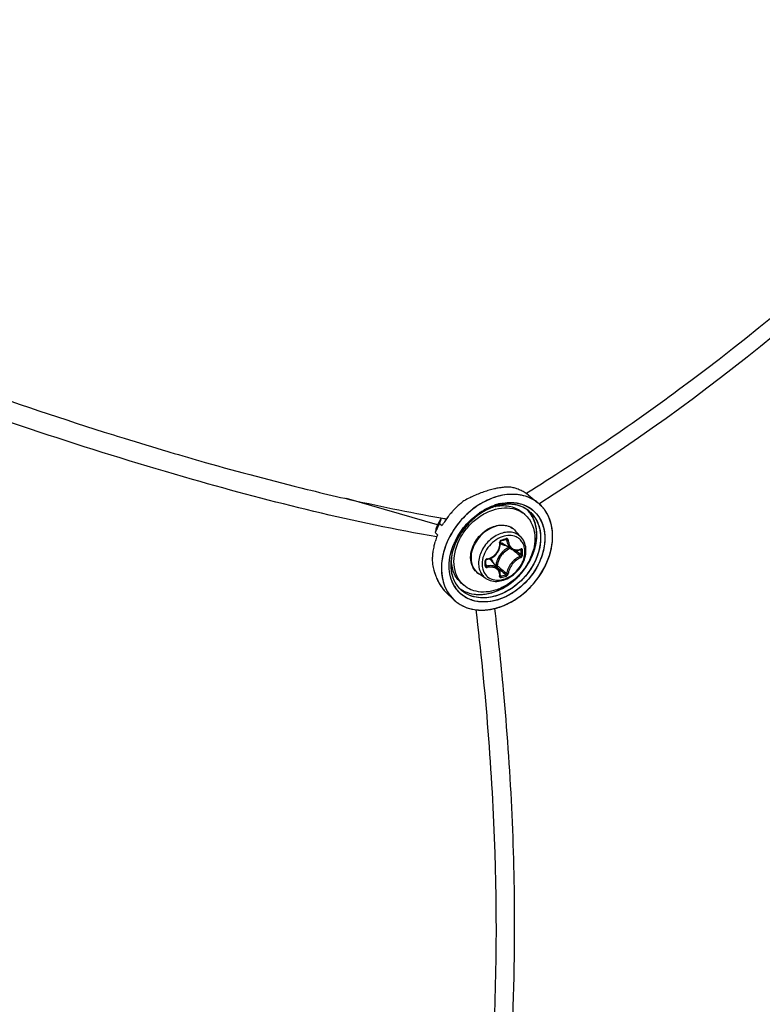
# Model space of a CAD drawing. Header units: millimetres. Extents: x 0 to 420, y 0 to 297.
# Tile 380 of 514: x 351 to 358, y 181 to 190. Entities that reach past the tile are written whole.
import ezdxf

# ---------------------------------------------------------------- set-up
doc = ezdxf.new("R2010")
doc.units = ezdxf.units.MM
doc.header["$LTSCALE"] = 23.1
doc.layers.get('0').update_dxf_attribs({"linetype": 'CONTINUOUS'})

msp = doc.modelspace()

# ---------------------------------------------------------------- linework, layer by layer
at = {"color": 7, "linetype": 'Continuous'}
for p, q in [((351.8606, 186.0376), (351.8935, 186.0273)), ((351.8935, 186.0273), (351.9623, 186.0059)), ((352.3817, 185.8788), (352.4007, 185.8733)), ((352.3817, 185.8788), (352.4008, 185.8732)), ((353.725, 185.5137), (353.761, 185.5049)), ((354.982, 185.1708), (354.1041, 185.4242)), ((355.834, 185.4749), (355.8419, 185.4798)), ((355.8341, 185.4748), (355.842, 185.4797)), ((355.8538, 185.4607), (355.9491, 185.3846)), ((355.5383, 185.3495), (355.539, 185.3496)), ((355.5383, 185.3493), (355.5389, 185.3495)), ((355.5437, 185.3655), (355.5444, 185.3657)), ((355.5503, 185.3536), (355.5481, 185.3528)), ((355.5503, 185.3536), (355.5481, 185.3529)), ((355.9674, 185.379), (355.9606, 185.3747)), ((355.9674, 185.379), (355.9606, 185.3747)), ((355.012, 185.2274), (355.0087, 185.2135)), ((355.012, 185.2274), (355.0104, 185.2205)), ((355.0129, 185.2294), (355.012, 185.2274)), ((355.0678, 185.2298), (355.067, 185.2288)), ((355.0681, 185.2296), (355.0674, 185.2286)), ((355.3898, 185.2906), (355.4001, 185.2974)), ((355.4059, 185.3011), (355.4069, 185.3017)), ((355.4064, 185.2999), (355.4073, 185.3005)), ((355.8244, 185.27), (355.7994, 185.2917)), ((354.9687, 185.1399), (354.9691, 185.1409)), ((354.9687, 185.1399), (354.9691, 185.1408)), ((354.9687, 185.1399), (354.9691, 185.1408)), ((354.9687, 185.1399), (354.9691, 185.1408)), ((355.0019, 185.1851), (355.0255, 185.1641)), ((355.026, 185.1651), (355.0255, 185.1641)), ((355.0261, 185.1651), (355.0255, 185.1641)), ((355.2613, 185.1785), (355.2647, 185.1822)), ((355.2622, 185.1795), (355.2647, 185.1822)), ((354.9586, 185.0976), (354.9822, 185.0766)), ((355.1787, 185.0441), (355.1786, 185.0439)), ((355.6058, 185.057), (355.6054, 185.0569)), ((355.6058, 185.057), (355.6054, 185.0569)), ((355.6384, 185.0315), (355.6495, 185.0255)), ((355.7893, 185.0501), (355.7339, 185.1126)), ((355.1447, 184.9996), (355.1452, 185.0006)), ((355.16, 185.0068), (355.1599, 185.0065)), ((355.5942, 185.0188), (355.609, 185.0229)), ((355.6953, 184.9363), (355.6025, 184.9939)), ((355.783, 184.9339), (355.7821, 184.9332)), ((355.7821, 184.9332), (355.7834, 184.9337)), ((355.7834, 184.9337), (355.7839, 184.9337)), ((355.1157, 184.8609), (355.1157, 184.8613)), ((355.1159, 184.861), (355.1159, 184.8613)), ((355.7357, 184.9239), (355.738, 184.9219)), ((355.7792, 184.9321), (355.7862, 184.9283)), ((355.446, 184.8092), (355.4459, 184.8279)), ((355.4459, 184.7806), (355.446, 184.8041)), ((355.4459, 184.7875), (355.4552, 184.7751)), ((355.446, 184.8041), (355.446, 184.8092)), ((355.5675, 184.7475), (355.4975, 184.8308)), ((355.5445, 184.7802), (355.5409, 184.7792)), ((355.5541, 184.7634), (355.5698, 184.7501)), ((355.5698, 184.7501), (355.5875, 184.7351)), ((355.4479, 184.6559), (355.3781, 184.7017)), ((355.5853, 184.6793), (355.5862, 184.6784)), ((355.5861, 184.6863), (355.592, 184.6781)), ((355.5861, 184.6863), (355.5888, 184.6826)), ((355.5862, 184.6784), (355.5872, 184.6779)), ((355.2352, 184.5897), (355.2102, 184.6113)), ((355.0647, 184.5202), (355.1396, 184.4499)), ((355.1433, 184.4466), (355.144, 184.446)), ((355.1433, 184.4465), (355.1439, 184.4459)), ((355.3524, 184.3539), (355.3525, 184.3538))]:
    msp.add_line(p, q, dxfattribs=at)
for points in [[(355.609, 185.0229), (355.6179, 185.0254), (355.6267, 185.028), (355.6415, 185.0324)], [(355.6415, 185.0324), (355.6421, 185.0326), (355.6432, 185.0327), (355.6441, 185.0327), (355.6449, 185.0324), (355.6452, 185.0323)], [(355.4567, 184.8393), (355.4663, 184.8412), (355.479, 184.8447), (355.4914, 184.8493), (355.5034, 184.855), (355.5149, 184.8618), (355.5258, 184.8695), (355.536, 184.8782), (355.5455, 184.8876), (355.5541, 184.8979), (355.5619, 184.9088), (355.5686, 184.9202), (355.5744, 184.9322), (355.5791, 184.9445), (355.5826, 184.9571), (355.585, 184.9699), (355.5862, 184.9828), (355.5862, 184.9957)], [(355.5862, 184.9957), (355.5854, 185.0062), (355.5854, 185.0076), (355.5857, 185.0092), (355.5861, 185.0107), (355.5868, 185.0122), (355.5876, 185.0137), (355.5886, 185.015), (355.5898, 185.0162), (355.591, 185.0172), (355.5923, 185.018), (355.5936, 185.0186), (355.5942, 185.0188)], [(355.6952, 184.9364), (355.699, 184.9342), (355.7074, 184.9301), (355.7162, 184.9271), (355.7254, 184.925), (355.735, 184.9239)], [(355.735, 184.9239), (355.7447, 184.9239), (355.7546, 184.925), (355.7646, 184.9271), (355.7746, 184.9302), (355.7821, 184.9332)], [(355.4459, 184.8279), (355.4459, 184.8287), (355.4462, 184.83), (355.4466, 184.8314), (355.4473, 184.8328), (355.4483, 184.8341), (355.4493, 184.8354), (355.4506, 184.8365), (355.4519, 184.8374), (355.4533, 184.8382), (355.4548, 184.8388), (355.4563, 184.8392), (355.4567, 184.8393)], [(355.4465, 184.7782), (355.4462, 184.7787), (355.446, 184.7794), (355.4459, 184.7802), (355.4459, 184.7806)], [(355.5808, 184.725), (355.577, 184.7334), (355.5723, 184.7412), (355.5675, 184.7474)], [(355.5854, 184.6801), (355.5862, 184.6873), (355.5863, 184.6972), (355.5855, 184.7068), (355.5836, 184.7161), (355.5808, 184.725)], [(355.5854, 184.6792), (355.5854, 184.6792), (355.5854, 184.6791), (355.5854, 184.6792), (355.5854, 184.6796), (355.5854, 184.6801)]]:
    msp.add_lwpolyline(points, dxfattribs=at)
for centre, radius, start, end in [((362.4934, 219.9969), 35.585, 252.78602, 253.49148), ((355.762, 184.529), 1.0168, 106.14447, 109.23708), ((355.7617, 184.5301), 1.0157, 106.13986, 109.24115), ((355.7238, 184.6613), 0.8792, 102.73361, 106.14942), ((355.7235, 184.6623), 0.878, 102.72927, 106.14332), ((355.7045, 184.7441), 0.7941, 101.78574, 102.69442), ((355.7048, 184.7424), 0.7958, 101.78383, 102.69058), ((355.687, 184.8318), 0.7047, 97.87782, 101.84842), ((355.6691, 184.9621), 0.5732, 93.29104, 97.88678), ((355.6643, 185.0348), 0.5003, 91.97994, 93.21717), ((355.6641, 185.0371), 0.4979, 91.97148, 93.2143), ((355.6646, 185.0274), 0.5077, 92.60111, 93.21261), ((355.664, 185.042), 0.4931, 91.97543, 92.60119), ((355.6174, 185.1402), 0.4005, 73.65406, 79.71494), ((355.6215, 185.155), 0.3851, 71.23843, 73.62864), ((355.625, 185.1652), 0.3743, 67.34363, 71.24492), ((355.6289, 185.1745), 0.3643, 64.2958, 67.33588), ((355.6317, 185.1803), 0.3578, 60.83662, 64.29563), ((355.9029, 184.1832), 1.3906, 116.08177, 118.64554), ((355.902, 184.1849), 1.3887, 116.07614, 118.64344), ((355.8858, 184.2175), 1.3522, 115.44296, 116.07045), ((355.8832, 184.223), 1.3462, 115.44371, 116.0741), ((355.888, 184.213), 1.3573, 115.7551, 116.06986), ((355.8836, 184.2221), 1.3471, 115.4424, 115.75511), ((355.8576, 184.278), 1.2855, 112.76225, 115.46319), ((355.8571, 184.2789), 1.2845, 112.75668, 115.45954), ((355.8144, 184.3809), 1.1739, 109.95143, 112.76107), ((355.8144, 184.3809), 1.1739, 109.95381, 112.76374), ((355.7901, 184.4466), 1.1039, 109.2057, 109.93254), ((355.7892, 184.449), 1.1013, 109.20228, 109.93081), ((355.6344, 185.1853), 0.3521, 57.33752, 60.83495), ((355.6368, 185.1889), 0.3478, 54.20076, 57.3352), ((355.6371, 185.1895), 0.3472, 51.37396, 57.336), ((355.6377, 185.1903), 0.3461, 51.36713, 54.19768), ((355.7323, 184.7545), 0.817, 136.35992, 138.63858), ((355.7295, 184.7571), 0.8132, 134.84869, 136.35979), ((355.7271, 184.7596), 0.8098, 132.32515, 134.86225), ((355.7238, 184.7632), 0.8048, 131.05872, 132.32465), ((355.7142, 184.7744), 0.7901, 127.21991, 131.0754), ((355.6907, 184.8604), 0.5128, 107.2106, 110.38525), ((355.6929, 184.8555), 0.5181, 109.0704, 110.43081), ((355.6882, 184.8678), 0.505, 106.88177, 109.02171), ((355.6878, 184.8705), 0.5023, 107.31533, 109.07264), ((355.7039, 184.8535), 0.5364, 107.2419, 108.75764), ((355.6832, 184.8852), 0.4869, 106.11324, 107.31257), ((355.6859, 184.8755), 0.4969, 106.09972, 107.20007), ((355.6192, 184.9496), 0.4079, 100.97122, 101.34678), ((355.6851, 184.8778), 0.4945, 106.06172, 106.87721), ((355.6184, 184.9538), 0.4037, 99.98944, 100.97229), ((355.6985, 184.8712), 0.518, 106.11336, 107.38578), ((355.6975, 184.8739), 0.5151, 103.41042, 107.28797), ((355.6817, 184.8902), 0.4817, 105.9539, 106.11066), ((355.6834, 184.8841), 0.488, 105.11803, 106.06203), ((355.681, 184.8927), 0.4791, 105.11313, 105.95451), ((355.6831, 184.8853), 0.4867, 104.83782, 105.82661), ((355.6939, 184.8873), 0.5012, 102.31871, 106.12349), ((355.6816, 184.8904), 0.4814, 104.29817, 105.11776), ((355.6802, 184.8956), 0.4761, 104.81712, 105.11256), ((355.6753, 184.9168), 0.4543, 97.79946, 104.90926), ((355.6781, 184.9036), 0.4678, 102.17354, 104.82413), ((355.6789, 184.9013), 0.4702, 102.20598, 104.30323), ((355.693, 184.892), 0.4964, 102.35584, 103.39317), ((355.6731, 184.9293), 0.4416, 97.02561, 102.2393), ((355.6736, 184.9253), 0.4456, 97.72424, 102.18987), ((355.6694, 184.9563), 0.4143, 94.73186, 97.73086), ((355.671, 184.9428), 0.4279, 96.96922, 97.69949), ((355.6689, 184.9622), 0.4084, 93.52504, 96.99907), ((355.6698, 184.9532), 0.4175, 94.7478, 96.97546), ((355.6675, 184.9823), 0.3883, 88.61528, 94.76342), ((355.6687, 184.9655), 0.4051, 93.53633, 94.74277), ((355.6676, 184.9868), 0.3838, 88.61941, 93.56762), ((355.6674, 184.9879), 0.3827, 87.98349, 93.5437), ((355.6678, 185.0032), 0.3673, 87.95913, 88.58408), ((355.6679, 185.009), 0.3616, 84.94771, 88.58318), ((355.6682, 185.0122), 0.3584, 84.9412, 87.96883), ((355.6681, 185.0127), 0.3579, 84.14986, 87.9618), ((355.6689, 185.0214), 0.3491, 84.13136, 84.93123), ((355.6703, 185.0339), 0.3366, 78.44528, 84.97884), ((355.6706, 185.0356), 0.3348, 78.43091, 84.164), ((355.6707, 185.0366), 0.3339, 77.96562, 84.17412), ((355.673, 185.0485), 0.3217, 77.91771, 78.39418), ((355.6748, 185.0567), 0.3134, 74.42201, 78.40695), ((355.6746, 185.0558), 0.3143, 74.44279, 77.92903), ((355.6752, 185.0581), 0.3119, 73.90672, 77.93425), ((355.6765, 185.0629), 0.3069, 73.90758, 74.4307), ((355.6787, 185.0704), 0.2991, 66.87109, 74.43713), ((355.6791, 185.0716), 0.2979, 66.58429, 73.91867), ((355.6794, 185.0721), 0.2972, 66.85955, 73.93455), ((355.6822, 185.0793), 0.2895, 66.54335, 66.82561), ((355.6832, 185.0814), 0.2872, 63.20249, 66.83908), ((355.6831, 185.0813), 0.2874, 63.86204, 66.55225), ((355.6836, 185.0823), 0.2863, 63.18545, 66.54887), ((355.6846, 185.0844), 0.2839, 62.93266, 63.85828), ((355.685, 185.0852), 0.283, 62.92109, 63.17919), ((355.6891, 185.0928), 0.2744, 51.44966, 62.96675), ((355.6893, 185.093), 0.2742, 51.45353, 62.98167), ((355.6466, 185.1155), 0.2832, 42.60211, 45.71581), ((355.6462, 185.1151), 0.2837, 42.65384, 45.69266), ((355.7322, 185.113), 0.3475, 49.43387, 51.39061), ((355.732, 185.1129), 0.3478, 49.06362, 51.38133), ((355.7322, 185.1131), 0.3474, 49.4293, 51.38417), ((355.7324, 185.1133), 0.3471, 49.06201, 49.42875), ((355.7327, 185.1136), 0.3468, 48.36292, 49.43332), ((355.7316, 185.1125), 0.3483, 44.96524, 49.05918), ((355.7323, 185.1132), 0.3473, 48.3608, 49.06306), ((355.7306, 185.1114), 0.3498, 41.21829, 48.34923), ((355.7318, 185.1127), 0.348, 44.96154, 48.35842), ((355.7298, 185.1107), 0.3509, 41.90395, 44.96067), ((355.7299, 185.1108), 0.3507, 41.9065, 44.96465), ((355.7284, 185.1094), 0.3527, 41.22612, 41.90576), ((355.7272, 185.1084), 0.3543, 37.77973, 41.90292), ((355.7274, 185.1086), 0.354, 39.52411, 41.22544), ((355.7276, 185.1087), 0.3538, 39.52175, 41.22413), ((355.7241, 185.1059), 0.3583, 34.72676, 39.51368), ((355.7259, 185.1073), 0.356, 37.78559, 39.52394), ((355.7243, 185.1061), 0.3581, 35.68385, 37.78205), ((355.7239, 185.1058), 0.3586, 35.24001, 37.78436), ((355.7227, 185.1049), 0.36, 35.23776, 35.68506), ((355.7218, 185.1043), 0.3612, 34.73195, 35.23773), ((355.7224, 185.1047), 0.3604, 34.72691, 35.24162), ((355.5463, 184.9101), 0.6217, 149.09967, 155.20959), ((355.5466, 184.9081), 0.6227, 149.15134, 155.05196), ((355.556, 184.9028), 0.6335, 149.17312, 150.77515), ((357.8167, 201.0819), 16.0889, 259.97047, 260.16445), ((355.726, 184.7592), 0.8092, 144.52477, 146.19759), ((355.726, 184.7592), 0.8092, 144.52481, 146.16403), ((355.7284, 184.7575), 0.8121, 144.0632, 144.43583), ((355.7283, 184.7576), 0.812, 144.06333, 144.43584), ((355.7292, 184.7569), 0.8131, 142.38471, 144.06306), ((355.7291, 184.757), 0.813, 142.38463, 144.06321), ((355.7311, 184.7554), 0.8156, 140.22939, 142.4104), ((355.7329, 184.7539), 0.8179, 138.61797, 140.23014), ((355.8266, 184.6728), 0.8235, 138.07399, 138.89063), ((355.8261, 184.6733), 0.8228, 137.53713, 138.16579), ((355.7536, 184.7496), 0.652, 122.83731, 124.53993), ((355.7539, 184.7487), 0.6529, 122.20852, 124.48306), ((355.658, 185.0778), 0.2542, 49.1138, 56.51182), ((355.6454, 185.1143), 0.2849, 42.00251, 42.65523), ((355.6457, 185.1147), 0.2844, 41.99977, 42.60766), ((355.6458, 185.1147), 0.2844, 41.99938, 42.60345), ((355.6429, 185.1122), 0.2882, 34.71844, 41.98672), ((355.6801, 185.0829), 0.2877, 34.74605, 51.27615), ((355.7155, 185.1), 0.3688, 29.51432, 34.7143), ((355.7208, 185.1036), 0.3623, 34.16445, 34.73339), ((355.7215, 185.104), 0.3616, 34.16025, 34.72678), ((355.715, 185.0998), 0.3692, 29.51431, 34.14524), ((355.7201, 185.1031), 0.3632, 33.67121, 34.16448), ((366.1712, 182.426), 11.5265, 166.38196, 166.59805), ((355.6427, 184.8129), 0.741, 154.90576, 157.4038), ((355.5192, 184.9209), 0.5924, 156.12264, 158.20873), ((355.5169, 184.9219), 0.5899, 156.86327, 158.21106), ((355.5216, 184.9214), 0.5945, 157.76332, 158.33907), ((355.5277, 184.9189), 0.6011, 155.71507, 157.76076), ((355.6627, 184.8035), 0.7631, 151.48132, 154.90182), ((355.5263, 184.9178), 0.6002, 155.07578, 156.86231), ((355.5286, 184.9168), 0.6027, 155.07809, 156.1259), ((355.5329, 184.9166), 0.6068, 155.23242, 155.71755), ((355.5387, 184.912), 0.6138, 152.33995, 155.07239), ((355.6737, 184.7976), 0.7756, 151.23878, 151.48994), ((355.6734, 184.7978), 0.7752, 151.35823, 151.48997), ((355.6772, 184.7957), 0.7795, 150.03054, 151.35717), ((355.6775, 184.7955), 0.7799, 150.03073, 151.23795), ((355.5494, 184.9065), 0.6259, 150.77478, 152.34374), ((367.6088, 182.1796), 12.9603, 166.462, 166.59096), ((355.7096, 184.7697), 0.7897, 147.89268, 149.9534), ((355.7094, 184.7698), 0.7895, 147.89266, 149.95336), ((355.7201, 184.7632), 0.802, 146.16334, 147.89429), ((355.72, 184.7632), 0.8019, 146.16314, 147.89435), ((355.7783, 184.7137), 0.6952, 138.04167, 152.84659), ((355.7912, 184.7033), 0.7118, 137.71544, 137.90983), ((355.6187, 185.0105), 0.1539, 50.53518, 52.38989), ((355.6188, 185.0107), 0.1537, 47.20358, 50.53486), ((355.6183, 185.0102), 0.1545, 41.53019, 47.1948), ((355.6198, 184.8094), 0.6914, 161.51909, 163.13722), ((355.6421, 184.8018), 0.7149, 157.38804, 161.50705), ((355.7418, 184.7333), 0.6537, 153.26301, 156.15987), ((355.7498, 184.7296), 0.6626, 153.25566, 153.69019), ((355.7403, 184.7342), 0.652, 153.18809, 153.67746), ((355.7515, 184.7287), 0.6645, 152.96083, 153.25573), ((355.7436, 184.7325), 0.6558, 152.91998, 153.18831), ((355.7388, 184.7403), 0.6372, 151.52143, 153.68459), ((355.7377, 184.7411), 0.6358, 151.56353, 153.7075), ((355.7323, 184.7436), 0.6299, 151.50629, 153.67176), ((355.0642, 186.9583), 2.0045, 285.39308, 286.80749), ((355.685, 184.8269), 0.2433, 109.07507, 109.22931), ((355.5577, 184.8254), 0.6271, 167.85272, 170.23305), ((355.5771, 184.8212), 0.647, 165.78204, 167.8545), ((355.5996, 184.8154), 0.6702, 163.13123, 165.77749), ((355.7388, 184.7348), 0.6504, 155.05177, 155.97876), ((355.7344, 184.737), 0.6455, 154.36212, 155.89616), ((355.7438, 184.7325), 0.6559, 154.2378, 155.05197), ((355.7374, 184.7356), 0.6488, 153.67762, 154.36295), ((355.7474, 184.7308), 0.6599, 153.69011, 154.23809), ((355.7219, 184.7488), 0.6182, 153.67667, 155.36641), ((355.7258, 184.7467), 0.6227, 153.68606, 155.34026), ((355.7291, 184.7454), 0.6262, 153.70832, 155.32848), ((355.6498, 185.0702), 0.0898, 224.14979, 225.13489), ((355.65, 185.0705), 0.0901, 225.16768, 238.19258), ((355.7509, 184.7685), 0.202, 114.0645, 126.40526), ((355.7405, 185.0366), 0.1071, 290.31697, 292.26307), ((355.7393, 185.0396), 0.1103, 292.2624, 294.07545), ((355.4737, 184.8345), 0.5425, 177.87164, 179.77367), ((355.4929, 184.8338), 0.5618, 174.88937, 177.86578), ((355.5143, 184.8319), 0.5833, 172.67122, 174.89249), ((355.5359, 184.8291), 0.605, 170.23256, 172.66996), ((355.5962, 184.7845), 0.4872, 171.2949, 173.56673), ((355.5945, 184.7846), 0.4855, 172.51311, 173.5694), ((355.5869, 184.7855), 0.4778, 172.64471, 173.57106), ((355.5977, 184.7841), 0.4887, 170.96771, 172.64111), ((355.6046, 184.7833), 0.4956, 170.95661, 172.51146), ((355.5127, 184.8389), 0.3977, 177.19435, 179.9887), ((355.5233, 184.8385), 0.4082, 176.8539, 177.20506), ((355.462, 184.8235), 0.0216, 99.06376, 106.76369), ((355.4285, 184.7729), 0.0902, 40.02572, 53.88647), ((355.7647, 184.7506), 0.2113, 135.09832, 148.10442), ((347.5983, 175.3622), 12.5417, 49.56104, 49.72441), ((348.3334, 176.2236), 11.4092, 49.26308, 49.56466), ((347.7549, 175.4256), 12.4061, 49.65654, 49.94798), ((354.321, 184.9046), 1.4654, 0.00233, 0.92882), ((354.3696, 184.9046), 1.4168, 359.05537, 0.00295), ((354.3227, 184.9037), 1.4783, 0.0024, 0.92888), ((354.3718, 184.9037), 1.4292, 359.05547, 0.00301), ((355.4445, 184.8344), 0.5134, 179.74319, 184.87954), ((355.6777, 184.9384), 0.7592, 191.21781, 195.56133), ((355.6765, 184.9382), 0.758, 191.22125, 195.57067), ((353.2986, 184.7993), 2.1407, 0.00233, 0.64253), ((353.3786, 184.7993), 2.0607, 359.34524, 0.00194), ((355.4432, 184.7806), 0.00271, 351.60329, 359.32144), ((355.4132, 184.7725), 0.1114, 16.50857, 23.3442), ((363.2103, 193.8644), 11.8794, 229.89404, 230.16205), ((355.321, 185.1197), 0.7785, 330.51232, 333.67169), ((355.3203, 185.1201), 0.7793, 330.51223, 333.32698), ((355.3296, 185.1153), 0.7688, 333.03735, 333.33657), ((355.3312, 185.1145), 0.767, 333.33655, 333.68263), ((355.3327, 185.1138), 0.7653, 333.33401, 333.67764), ((355.3406, 185.1099), 0.7565, 333.67652, 336.5845), ((355.3334, 185.1134), 0.7645, 333.67993, 333.98757), ((355.3349, 185.1127), 0.7629, 333.67772, 333.98992), ((355.3422, 185.1092), 0.7548, 333.98554, 336.58777), ((355.3357, 185.1123), 0.762, 333.98758, 334.25893), ((355.6251, 184.9245), 0.7048, 195.61404, 196.17546), ((355.616, 184.9218), 0.6954, 195.60533, 196.73877), ((355.6129, 184.9209), 0.6921, 196.17542, 196.74232), ((355.5538, 184.9024), 0.6302, 196.68026, 201.56551), ((355.5894, 184.9138), 0.6676, 196.73603, 198.3293), ((355.5373, 184.8962), 0.6126, 198.30407, 201.59401), ((355.484, 184.8753), 0.5553, 201.61066, 204.26789), ((355.4646, 184.867), 0.5342, 201.55293, 206.95997), ((362.7004, 193.1567), 11.0235, 229.81565, 230.16603), ((355.2172, 186.0652), 1.4368, 285.12112, 287.07727), ((355.2179, 186.0633), 1.4495, 285.13021, 287.08635), ((362.2619, 192.7272), 10.3986, 230.16047, 230.51372), ((355.4457, 184.858), 0.5133, 204.26617, 207.01786), ((355.4223, 184.8462), 0.4871, 207.03555, 207.75079), ((355.4166, 184.8433), 0.4806, 207.03499, 208.48069), ((355.4129, 184.8413), 0.4765, 207.75075, 208.47792), ((355.393, 184.8304), 0.4538, 208.46379, 210.92837), ((355.3575, 184.8089), 0.4123, 210.90798, 214.67787), ((355.3244, 184.7861), 0.3721, 214.68892, 218.32619), ((355.3008, 184.7675), 0.3421, 218.33076, 221.73229), ((355.413, 184.7408), 0.3128, 210.79009, 214.71405), ((355.4109, 184.7397), 0.3104, 211.08808, 222.74439), ((355.4068, 184.7366), 0.3052, 214.72363, 222.49614), ((355.4007, 184.7557), 0.286, 212.43965, 214.72904), ((355.3961, 184.7525), 0.2804, 212.39315, 214.45567), ((355.3998, 184.7551), 0.285, 214.19294, 214.45497), ((355.3994, 184.7548), 0.2845, 214.45497, 214.71783), ((355.3932, 184.7505), 0.2769, 214.45948, 214.72693), ((355.3987, 184.7543), 0.2836, 214.73191, 215.05701), ((355.3968, 184.753), 0.2813, 214.72695, 215.01924), ((355.3914, 184.7491), 0.2746, 214.9928, 226.78066), ((355.3914, 184.7489), 0.2745, 215.00809, 226.75845), ((355.3616, 184.7861), 0.2812, 231.40537, 232.72204), ((355.3614, 184.7859), 0.281, 231.40641, 232.71341), ((355.3627, 184.7876), 0.2831, 232.71269, 236.28952), ((355.3625, 184.7874), 0.2828, 232.71654, 236.28836), ((355.4017, 184.7819), 0.2543, 221.70798, 229.09647), ((355.288, 184.7562), 0.3249, 221.75381, 222.68818), ((355.2818, 184.7505), 0.3165, 221.73012, 224.72938), ((355.2799, 184.7487), 0.3139, 222.68188, 224.73879), ((355.2697, 184.7386), 0.2996, 224.73899, 226.81653), ((355.2685, 184.7375), 0.2979, 224.74023, 226.8287), ((355.3923, 184.7152), 0.3666, 210.74294, 214.71596), ((355.3826, 184.7084), 0.3548, 214.70639, 226.77538), ((355.3641, 184.7898), 0.2857, 236.28886, 238.55735), ((355.3641, 184.7898), 0.2856, 236.28857, 238.56261), ((355.3639, 184.7895), 0.2854, 236.28744, 238.55443), ((355.3777, 184.7037), 0.348, 226.8293, 227.79329), ((355.3774, 184.7034), 0.3475, 226.82444, 227.64699), ((355.3773, 184.7032), 0.3473, 226.82953, 227.64514), ((355.3918, 184.9366), 0.5872, 282.31726, 286.1187), ((355.3923, 184.9346), 0.5851, 282.31161, 285.71908), ((355.3891, 184.9463), 0.5972, 285.35535, 285.70945), ((355.3881, 184.9499), 0.601, 285.70949, 286.104), ((355.3885, 184.9487), 0.5997, 285.7065, 286.11081), ((355.3828, 184.9678), 0.6196, 286.11887, 289.45337), ((355.3872, 184.9532), 0.6044, 286.1021, 286.47325), ((355.3875, 184.9521), 0.6032, 286.11084, 286.476), ((355.3823, 184.969), 0.6209, 286.48834, 289.45258), ((355.3864, 184.9559), 0.6072, 286.47321, 286.78892)]:
    msp.add_arc(centre, radius, start, end, dxfattribs=at)
for points, knots in [([(355.842, 185.4797), (356.342, 185.792), (358.2638, 187.0993), (359.9884, 188.7028), (361.0959, 190.0375)], [0, 0, 0, 0, 0.253674, 1, 1, 1, 1]), ([(361.1627, 189.8888), (360.8023, 189.4557), (359.2568, 187.7525), (357.4372, 186.3012), (355.9674, 185.379)], [0, 0, 0, 0, 0.245138, 1, 1, 1, 1]), ([(349.9239, 186.6966), (350.0895, 186.6361), (350.7312, 186.4053), (351.378, 186.1886), (351.8606, 186.0376)], [0, 0, 0, 0, 0.258467, 1, 1, 1, 1]), ([(354.9746, 185.0557), (354.1806, 185.1937), (352.4533, 185.6208), (350.7678, 186.1818), (349.8572, 186.5143)], [0, 0, 0, 0, 0.45396, 1, 1, 1, 1]), ([(352.4008, 185.8732), (352.5146, 185.8395), (352.954, 185.7122), (353.3961, 185.5943), (353.725, 185.5137)], [0, 0, 0, 0, 0.259555, 1, 1, 1, 1]), ([(353.761, 185.5049), (353.8701, 185.4783), (354.2859, 185.3801), (354.7046, 185.2937), (355.0147, 185.2389)], [0, 0, 0, 0, 0.262813, 1, 1, 1, 1]), ([(355.8468, 185.4415), (355.7979, 185.4593), (355.6869, 185.4749), (355.517, 185.4404), (355.3523, 185.3552), (355.2566, 185.2706), (355.2134, 185.2225)], [0, 0, 0, 0, 0.221196, 0.463312, 0.725506, 1, 1, 1, 1]), ([(355.847, 185.4415), (355.798, 185.4592), (355.687, 185.4749), (355.5172, 185.4405), (355.3527, 185.3555), (355.257, 185.271), (355.2139, 185.223)], [0, 0, 0, 0, 0.221447, 0.463667, 0.725746, 1, 1, 1, 1]), ([(355.5547, 185.4438), (355.5238, 185.4349), (355.3983, 185.3876), (355.2878, 185.3038), (355.2191, 185.2288)], [0, 0, 0, 0, 0.239966, 1, 1, 1, 1]), ([(355.8476, 185.4413), (355.803, 185.4575), (355.7032, 185.4737), (355.6041, 185.4581), (355.5547, 185.4438)], [0, 0, 0, 0, 0.479541, 1, 1, 1, 1]), ([(355.1401, 184.8174), (355.1401, 184.8979), (355.1786, 185.0229), (355.2761, 185.1595), (355.3719, 185.2466), (355.4809, 185.3079), (355.5947, 185.3385), (355.7045, 185.335), (355.7704, 185.3083), (355.7982, 185.2899)], [0, 0, 0, 0, 0.254142, 0.391, 0.527564, 0.659013, 0.781772, 0.894694, 1, 1, 1, 1]), ([(355.5236, 185.3452), (355.4884, 185.3331), (355.348, 185.2669), (355.2346, 185.1472), (355.1787, 185.0441)], [0, 0, 0, 0, 0.241236, 1, 1, 1, 1]), ([(355.5121, 185.3411), (355.4779, 185.3284), (355.3424, 185.2614), (355.2331, 185.1444), (355.1787, 185.0441)], [0, 0, 0, 0, 0.242026, 1, 1, 1, 1]), ([(355.4, 185.2974), (355.4115, 185.3048), (355.457, 185.3321), (355.506, 185.3537), (355.5437, 185.3655)], [0, 0, 0, 0, 0.256625, 1, 1, 1, 1]), ([(355.5449, 185.3658), (355.6024, 185.3837), (355.7193, 185.3997), (355.833, 185.3609), (355.8775, 185.33)], [0, 0, 0, 0, 0.526189, 1, 1, 1, 1]), ([(355.5484, 185.3514), (355.5937, 185.3593), (355.6638, 185.3594), (355.7477, 185.3293), (355.7835, 185.3054), (355.7994, 185.2917)], [0, 0, 0, 0, 0.519583, 0.762839, 1, 1, 1, 1]), ([(355.6928, 185.3875), (355.7421, 185.3862), (355.8397, 185.3654), (355.9564, 185.2701), (356.0173, 185.1281), (356.0183, 184.9631), (355.9634, 184.7942), (355.8296, 184.5922), (355.6699, 184.4809), (355.5549, 184.4476)], [0, 0, 0, 0, 0.11213, 0.218838, 0.329891, 0.452186, 0.586314, 0.727642, 1, 1, 1, 1]), ([(355.5868, 185.3769), (355.5956, 185.3788), (355.6299, 185.3854), (355.665, 185.3881), (355.691, 185.3875)], [0, 0, 0, 0, 0.256535, 1, 1, 1, 1]), ([(355.587, 185.377), (355.5958, 185.3789), (355.6307, 185.3855), (355.6664, 185.3881), (355.6928, 185.3875)], [0, 0, 0, 0, 0.256278, 1, 1, 1, 1]), ([(355.691, 185.3875), (355.708, 185.3871), (355.7727, 185.3818), (355.8363, 185.3581), (355.8759, 185.3311)], [0, 0, 0, 0, 0.261575, 1, 1, 1, 1]), ([(355.8759, 185.3311), (355.9121, 185.3063), (355.9758, 185.2375), (356.0204, 185.0997), (356.0137, 184.9446), (355.9782, 184.8428), (355.9537, 184.7931)], [0, 0, 0, 0, 0.223214, 0.459267, 0.718396, 1, 1, 1, 1]), ([(355.2134, 185.2225), (355.1674, 185.1711), (355.0895, 185.059), (355.0222, 184.873), (355.0123, 184.6887), (355.049, 184.5751), (355.0772, 184.5278)], [0, 0, 0, 0, 0.275264, 0.538289, 0.780129, 1, 1, 1, 1]), ([(355.2131, 185.2221), (355.1672, 185.1708), (355.0895, 185.0588), (355.0222, 184.873), (355.0123, 184.6888), (355.049, 184.5752), (355.0771, 184.5279)], [0, 0, 0, 0, 0.275019, 0.538051, 0.78006, 1, 1, 1, 1]), ([(355.3341, 184.5043), (355.4232, 184.4918), (355.5709, 184.5278), (355.7292, 184.6381), (355.833, 184.7533), (355.906, 184.8869), (355.9419, 185.0274), (355.9365, 185.1624), (355.9029, 185.2429), (355.8797, 185.2763)], [0, 0, 0, 0, 0.239217, 0.373672, 0.511458, 0.646823, 0.774667, 0.892112, 1, 1, 1, 1]), ([(355.9165, 185.2469), (355.9405, 185.2123), (355.9749, 185.1282), (355.9782, 184.9876), (355.9376, 184.8421), (355.8579, 184.7052), (355.7464, 184.5897), (355.5799, 184.4838), (355.4257, 184.4567), (355.3369, 184.478)], [0, 0, 0, 0, 0.108486, 0.226976, 0.356148, 0.49267, 0.630927, 0.764804, 1, 1, 1, 1]), ([(355.9536, 185.2537), (355.979, 185.2171), (356.0154, 185.1283), (356.019, 184.9797), (355.9764, 184.8259), (355.8925, 184.681), (355.7749, 184.5586), (355.5991, 184.4459), (355.4361, 184.4164), (355.3419, 184.4383)], [0, 0, 0, 0, 0.108425, 0.226833, 0.355901, 0.492337, 0.630562, 0.76449, 1, 1, 1, 1]), ([(355.5048, 184.5185), (355.588, 184.5425), (355.7453, 184.6363), (355.8793, 184.8178), (355.9335, 184.9836), (355.9424, 185.1049), (355.9187, 185.2161), (355.8804, 185.2791), (355.8571, 185.305)], [0, 0, 0, 0, 0.260989, 0.532289, 0.661973, 0.783062, 0.894976, 1, 1, 1, 1]), ([(355.8601, 185.3074), (355.8885, 185.2847), (355.938, 185.2259), (355.9758, 185.1137), (355.9768, 184.9873), (355.9299, 184.8104), (355.7943, 184.6136), (355.6285, 184.5117), (355.5402, 184.4863)], [0, 0, 0, 0, 0.104524, 0.214592, 0.333967, 0.462949, 0.735941, 1, 1, 1, 1]), ([(355.8244, 185.27), (355.8396, 185.2569), (355.8672, 185.2264), (355.9083, 185.1519), (355.9195, 185.0862), (355.9195, 185.0424)], [0, 0, 0, 0, 0.238021, 0.481682, 1, 1, 1, 1]), ([(355.8798, 184.8433), (355.8999, 184.8839), (355.9303, 184.9669), (355.9434, 185.0942), (355.921, 185.2115), (355.8814, 185.2779), (355.8571, 185.305)], [0, 0, 0, 0, 0.278014, 0.537515, 0.77657, 1, 1, 1, 1]), ([(355.8601, 185.3074), (355.8912, 185.2825), (355.9447, 185.2164), (355.9801, 185.0899), (355.9714, 184.9493), (355.9388, 184.8572), (355.9166, 184.8123)], [0, 0, 0, 0, 0.222971, 0.459982, 0.719377, 1, 1, 1, 1]), ([(356.0221, 184.7814), (356.0619, 184.8638), (356.1108, 185.0338), (356.0759, 185.212), (356.0364, 185.2817)], [0, 0, 0, 0, 0.533174, 1, 1, 1, 1]), ([(356.0349, 184.8093), (356.071, 184.8927), (356.1123, 185.0635), (356.0664, 185.2384), (356.0224, 185.3045)], [0, 0, 0, 0, 0.533744, 1, 1, 1, 1]), ([(355.2061, 185.2142), (355.1947, 185.2011), (355.1509, 185.1475), (355.1138, 185.0884), (355.0909, 185.042)], [0, 0, 0, 0, 0.252116, 1, 1, 1, 1]), ([(355.7126, 185.1325), (355.6963, 185.145), (355.6569, 185.1642), (355.5895, 185.1696), (355.5188, 185.1531), (355.4506, 185.1169), (355.3903, 185.064), (355.3286, 184.98), (355.3041, 184.9023), (355.3041, 184.8522)], [0, 0, 0, 0, 0.104897, 0.216899, 0.338904, 0.47012, 0.607003, 0.744549, 1, 1, 1, 1]), ([(355.3089, 184.9227), (355.3214, 184.9724), (355.3726, 185.066), (355.4579, 185.13), (355.5053, 185.1495)], [0, 0, 0, 0, 0.499995, 1, 1, 1, 1]), ([(355.5053, 185.1495), (355.5258, 185.158), (355.5678, 185.17), (355.6315, 185.1704), (355.6896, 185.1518), (355.7211, 185.127), (355.7339, 185.1126)], [0, 0, 0, 0, 0.270574, 0.524505, 0.765155, 1, 1, 1, 1]), ([(355.0909, 185.042), (355.049, 184.9574), (354.9973, 184.7823), (355.0352, 184.5983), (355.0774, 184.5275)], [0, 0, 0, 0, 0.534142, 1, 1, 1, 1]), ([(355.9195, 185.0424), (355.9195, 184.9697), (355.8882, 184.8571), (355.8066, 184.7293), (355.7252, 184.644), (355.6307, 184.5779), (355.5289, 184.5354), (355.4265, 184.5195), (355.36, 184.5283), (355.3298, 184.5377)], [0, 0, 0, 0, 0.248665, 0.382513, 0.517377, 0.649238, 0.774658, 0.891563, 1, 1, 1, 1]), ([(355.7198, 185.0943), (355.7022, 185.0997), (355.6635, 185.1047), (355.6039, 185.0953), (355.5447, 185.0704), (355.4713, 185.0189), (355.4013, 184.9304), (355.3769, 184.8425), (355.3769, 184.8002)], [0, 0, 0, 0, 0.108641, 0.225762, 0.35139, 0.483442, 0.751147, 1, 1, 1, 1]), ([(355.6048, 185.0567), (355.5779, 185.0473), (355.5259, 185.0182), (355.4454, 184.9368), (355.4107, 184.8504), (355.4107, 184.7945)], [0, 0, 0, 0, 0.249772, 0.51087, 1, 1, 1, 1]), ([(355.7387, 185.0562), (355.719, 185.0648), (355.6733, 185.0734), (355.6281, 185.0647), (355.6058, 185.057)], [0, 0, 0, 0, 0.475967, 1, 1, 1, 1]), ([(355.6438, 185.0394), (355.6439, 185.0385), (355.644, 185.0362), (355.6431, 185.0329), (355.6415, 185.0324)], [0, 0, 0, 0, 0.339767, 1, 1, 1, 1]), ([(355.6629, 185.0253), (355.6626, 185.0298), (355.6594, 185.037), (355.6506, 185.0405), (355.646, 185.0401), (355.6438, 185.0394)], [0, 0, 0, 0, 0.502703, 0.74499, 1, 1, 1, 1]), ([(355.6495, 185.0255), (355.6495, 185.0262), (355.6489, 185.0289), (355.647, 185.0313), (355.6452, 185.0323)], [0, 0, 0, 0, 0.264576, 1, 1, 1, 1]), ([(355.7893, 185.0501), (355.7802, 185.0603), (355.7588, 185.0786), (355.7332, 185.0902), (355.7198, 185.0943)], [0, 0, 0, 0, 0.49562, 1, 1, 1, 1]), ([(355.8237, 184.9138), (355.8237, 184.9294), (355.8202, 184.9598), (355.8034, 185.0015), (355.7758, 185.0352), (355.7516, 185.0505), (355.7387, 185.0562)], [0, 0, 0, 0, 0.267263, 0.518158, 0.759229, 1, 1, 1, 1]), ([(355.8336, 184.9249), (355.8336, 184.948), (355.8268, 184.9934), (355.8038, 185.0336), (355.7893, 185.0501)], [0, 0, 0, 0, 0.512429, 1, 1, 1, 1]), ([(355.1459, 184.5781), (355.1108, 184.6358), (355.0763, 184.7848), (355.1133, 184.9292), (355.1447, 184.9996)], [0, 0, 0, 0, 0.466936, 1, 1, 1, 1]), ([(355.1443, 184.5807), (355.1101, 184.6381), (355.0768, 184.7853), (355.1131, 184.9279), (355.1438, 184.9975)], [0, 0, 0, 0, 0.467427, 1, 1, 1, 1]), ([(355.1599, 185.0065), (355.1544, 184.9944), (355.1343, 184.9467), (355.1205, 184.8963), (355.1147, 184.8583)], [0, 0, 0, 0, 0.257039, 1, 1, 1, 1]), ([(355.1599, 185.0065), (355.1544, 184.9946), (355.1347, 184.9477), (355.121, 184.8982), (355.1151, 184.8608)], [0, 0, 0, 0, 0.257232, 1, 1, 1, 1]), ([(355.4586, 184.8448), (355.4764, 184.8477), (355.5114, 184.8608), (355.5531, 184.898), (355.5787, 184.9472), (355.5821, 184.984), (355.5801, 185.0014)], [0, 0, 0, 0, 0.24849, 0.504031, 0.757203, 1, 1, 1, 1]), ([(355.5962, 185.0257), (355.5913, 185.0243), (355.5824, 185.0174), (355.5795, 185.0065), (355.5801, 185.0014)], [0, 0, 0, 0, 0.497141, 1, 1, 1, 1]), ([(355.5801, 185.0013), (355.5815, 185.0018), (355.5836, 185.0025), (355.5855, 185.0046), (355.5854, 185.0055)], [0, 0, 0, 0, 0.63264, 1, 1, 1, 1]), ([(355.5861, 184.9938), (355.5894, 184.9914), (355.6034, 184.9824), (355.6197, 184.9772), (355.6321, 184.9754)], [0, 0, 0, 0, 0.245283, 1, 1, 1, 1]), ([(355.5962, 185.0257), (355.5963, 185.0248), (355.5964, 185.0225), (355.5957, 185.0192), (355.5942, 185.0188)], [0, 0, 0, 0, 0.348, 1, 1, 1, 1]), ([(355.6825, 184.9443), (355.6764, 184.942), (355.6517, 184.9308), (355.6295, 184.9142), (355.615, 184.8997)], [0, 0, 0, 0, 0.242416, 1, 1, 1, 1]), ([(355.6495, 185.0255), (355.6505, 185.0072), (355.6581, 184.9726), (355.6816, 184.9449), (355.6952, 184.9364)], [0, 0, 0, 0, 0.531229, 1, 1, 1, 1]), ([(355.6629, 185.0253), (355.6606, 185.0246), (355.6561, 185.0242), (355.6514, 185.0246), (355.6495, 185.0255)], [0, 0, 0, 0, 0.5364, 1, 1, 1, 1]), ([(355.6629, 185.0253), (355.6637, 185.0129), (355.668, 184.9891), (355.6843, 184.9582), (355.7095, 184.9368), (355.7302, 184.9311), (355.7405, 184.9304)], [0, 0, 0, 0, 0.279104, 0.533854, 0.769255, 1, 1, 1, 1]), ([(355.7405, 184.9304), (355.7435, 184.9302), (355.7562, 184.9301), (355.7688, 184.9329), (355.7777, 184.9362)], [0, 0, 0, 0, 0.242499, 1, 1, 1, 1]), ([(355.7843, 184.9389), (355.7844, 184.9384), (355.7844, 184.9366), (355.7838, 184.9347), (355.783, 184.9339)], [0, 0, 0, 0, 0.296838, 1, 1, 1, 1]), ([(355.7862, 184.9283), (355.7862, 184.9289), (355.7862, 184.9309), (355.7851, 184.933), (355.7838, 184.9337)], [0, 0, 0, 0, 0.295427, 1, 1, 1, 1]), ([(355.8008, 184.9277), (355.8007, 184.9317), (355.7983, 184.9384), (355.7902, 184.9408), (355.7863, 184.9397), (355.7843, 184.9389)], [0, 0, 0, 0, 0.500392, 0.734456, 1, 1, 1, 1]), ([(355.1121, 184.839), (355.1071, 184.7949), (355.1091, 184.7088), (355.1416, 184.6281), (355.1641, 184.595)], [0, 0, 0, 0, 0.525527, 1, 1, 1, 1]), ([(355.1121, 184.8391), (355.1073, 184.7965), (355.1089, 184.7135), (355.1385, 184.6351), (355.1593, 184.6023)], [0, 0, 0, 0, 0.524814, 1, 1, 1, 1]), ([(355.1121, 184.839), (355.1073, 184.7964), (355.1089, 184.7134), (355.1385, 184.635), (355.1593, 184.6023)], [0, 0, 0, 0, 0.52504, 1, 1, 1, 1]), ([(355.2102, 184.6114), (355.195, 184.6245), (355.1673, 184.655), (355.1263, 184.7295), (355.1151, 184.7952), (355.1151, 184.839)], [0, 0, 0, 0, 0.238021, 0.481682, 1, 1, 1, 1]), ([(355.3005, 184.8579), (355.3005, 184.8632), (355.3013, 184.885), (355.3048, 184.9067), (355.3089, 184.9227)], [0, 0, 0, 0, 0.244438, 1, 1, 1, 1]), ([(355.3781, 184.7017), (355.3659, 184.7097), (355.3435, 184.7293), (355.3099, 184.78), (355.3005, 184.827), (355.3005, 184.8579)], [0, 0, 0, 0, 0.241984, 0.486768, 1, 1, 1, 1]), ([(355.3041, 184.8522), (355.3041, 184.8222), (355.313, 184.7768), (355.3452, 184.728), (355.3665, 184.7093), (355.3781, 184.7017)], [0, 0, 0, 0, 0.517982, 0.760912, 1, 1, 1, 1]), ([(355.3341, 184.5043), (355.4386, 184.4896), (355.6128, 184.5432), (355.7841, 184.6896), (355.8533, 184.7896), (355.8798, 184.8433)], [0, 0, 0, 0, 0.468934, 0.733843, 1, 1, 1, 1]), ([(355.4347, 184.705), (355.4451, 184.6882), (355.4741, 184.6584), (355.5341, 184.6369), (355.6019, 184.64), (355.67, 184.6659), (355.7322, 184.7114), (355.797, 184.7891), (355.8237, 184.8649), (355.8237, 184.9138)], [0, 0, 0, 0, 0.105488, 0.213714, 0.331476, 0.460622, 0.598286, 0.738716, 1, 1, 1, 1]), ([(355.4558, 184.8442), (355.4512, 184.8428), (355.4429, 184.8373), (355.4392, 184.8278), (355.4392, 184.8233)], [0, 0, 0, 0, 0.515676, 1, 1, 1, 1]), ([(355.4479, 184.6559), (355.465, 184.6446), (355.5048, 184.6283), (355.5704, 184.6256), (355.6372, 184.6429), (355.7002, 184.6778), (355.7554, 184.7275), (355.8117, 184.806), (355.8336, 184.8782), (355.8336, 184.9249)], [0, 0, 0, 0, 0.11076, 0.226584, 0.349536, 0.479279, 0.613227, 0.747471, 1, 1, 1, 1]), ([(355.4586, 184.8448), (355.4586, 184.8435), (355.4586, 184.8416), (355.4574, 184.8394), (355.4567, 184.8393)], [0, 0, 0, 0, 0.650306, 1, 1, 1, 1]), ([(355.5155, 184.8166), (355.5141, 184.8198), (355.5082, 184.832), (355.4997, 184.8429), (355.4924, 184.8498)], [0, 0, 0, 0, 0.255247, 1, 1, 1, 1]), ([(355.5585, 184.8395), (355.5565, 184.8346), (355.5494, 184.8155), (355.5453, 184.7953), (355.5445, 184.7802)], [0, 0, 0, 0, 0.258896, 1, 1, 1, 1]), ([(355.5853, 184.8622), (355.5812, 184.8556), (355.567, 184.8297), (355.5587, 184.8002), (355.5576, 184.7784)], [0, 0, 0, 0, 0.261592, 1, 1, 1, 1]), ([(355.631, 184.9311), (355.6231, 184.9253), (355.5931, 184.8999), (355.5699, 184.8665), (355.5585, 184.8395)], [0, 0, 0, 0, 0.251119, 1, 1, 1, 1]), ([(355.7789, 184.8685), (355.7623, 184.8624), (355.7296, 184.8431), (355.6894, 184.8025), (355.6604, 184.7544), (355.6506, 184.7187), (355.6495, 184.7018)], [0, 0, 0, 0, 0.24174, 0.507568, 0.769195, 1, 1, 1, 1]), ([(355.7843, 184.856), (355.7688, 184.8501), (355.7383, 184.8318), (355.7008, 184.7937), (355.6735, 184.7486), (355.6641, 184.7153), (355.6629, 184.6995)], [0, 0, 0, 0, 0.241461, 0.507728, 0.769702, 1, 1, 1, 1]), ([(355.7789, 184.8685), (355.78, 184.869), (355.7841, 184.872), (355.7864, 184.8774), (355.7862, 184.8812)], [0, 0, 0, 0, 0.233629, 1, 1, 1, 1]), ([(355.7843, 184.856), (355.7845, 184.8596), (355.7829, 184.8644), (355.7798, 184.8679), (355.7789, 184.8685)], [0, 0, 0, 0, 0.766459, 1, 1, 1, 1]), ([(355.7843, 184.856), (355.7866, 184.8569), (355.7951, 184.8623), (355.8007, 184.8725), (355.8008, 184.8802)], [0, 0, 0, 0, 0.2401, 1, 1, 1, 1]), ([(355.8008, 184.9277), (355.7984, 184.9267), (355.7933, 184.9261), (355.7882, 184.927), (355.7862, 184.9283)], [0, 0, 0, 0, 0.520163, 1, 1, 1, 1]), ([(355.8008, 184.8802), (355.7984, 184.8791), (355.7933, 184.8786), (355.7882, 184.8798), (355.7862, 184.8812)], [0, 0, 0, 0, 0.516682, 1, 1, 1, 1]), ([(355.2119, 184.6127), (355.1883, 184.6391), (355.1509, 184.7049), (355.1401, 184.7792), (355.1401, 184.8174)], [0, 0, 0, 0, 0.481107, 1, 1, 1, 1]), ([(355.9166, 184.8123), (355.8885, 184.7554), (355.8149, 184.6501), (355.6689, 184.5322), (355.504, 184.4665), (355.3885, 184.4657), (355.3371, 184.478)], [0, 0, 0, 0, 0.26667, 0.531069, 0.77803, 1, 1, 1, 1]), ([(355.9537, 184.7931), (355.924, 184.7331), (355.8464, 184.6219), (355.6925, 184.4971), (355.5185, 184.4272), (355.3965, 184.4257), (355.342, 184.4383)], [0, 0, 0, 0, 0.266466, 0.530776, 0.777819, 1, 1, 1, 1]), ([(355.3769, 184.8002), (355.3769, 184.7929), (355.3782, 184.7651), (355.3853, 184.7373), (355.3941, 184.7187)], [0, 0, 0, 0, 0.261199, 1, 1, 1, 1]), ([(355.4107, 184.7945), (355.4107, 184.7784), (355.4144, 184.747), (355.4267, 184.7178), (355.4347, 184.705)], [0, 0, 0, 0, 0.516185, 1, 1, 1, 1]), ([(355.4392, 184.8233), (355.4401, 184.8235), (355.4427, 184.8241), (355.4459, 184.8261), (355.4459, 184.8279)], [0, 0, 0, 0, 0.335626, 1, 1, 1, 1]), ([(355.4392, 184.7758), (355.4401, 184.7759), (355.4426, 184.7765), (355.4456, 184.7784), (355.4458, 184.7802)], [0, 0, 0, 0, 0.321323, 1, 1, 1, 1]), ([(355.4392, 184.7758), (355.4392, 184.7736), (355.4401, 184.7691), (355.4462, 184.7619), (355.4541, 184.761), (355.4586, 184.762)], [0, 0, 0, 0, 0.245151, 0.483798, 1, 1, 1, 1]), ([(355.4465, 184.7782), (355.4475, 184.777), (355.4502, 184.775), (355.4536, 184.7748), (355.4552, 184.7751)], [0, 0, 0, 0, 0.481798, 1, 1, 1, 1]), ([(355.5675, 184.7475), (355.5617, 184.7544), (355.547, 184.7665), (355.5195, 184.7771), (355.488, 184.7803), (355.4662, 184.7775), (355.4552, 184.7751)], [0, 0, 0, 0, 0.222882, 0.461558, 0.720944, 1, 1, 1, 1]), ([(355.4586, 184.762), (355.4586, 184.7644), (355.4578, 184.7689), (355.4564, 184.7733), (355.4552, 184.7751)], [0, 0, 0, 0, 0.526671, 1, 1, 1, 1]), ([(355.5709, 184.7265), (355.5662, 184.7344), (355.5529, 184.749), (355.5254, 184.7623), (355.4929, 184.767), (355.4702, 184.7645), (355.4586, 184.762)], [0, 0, 0, 0, 0.221381, 0.457911, 0.717649, 1, 1, 1, 1]), ([(355.5445, 184.7803), (355.5468, 184.7808), (355.5514, 184.7809), (355.5558, 184.7796), (355.5576, 184.7784)], [0, 0, 0, 0, 0.526419, 1, 1, 1, 1]), ([(355.5445, 184.7803), (355.5445, 184.7797), (355.5446, 184.7773), (355.5452, 184.775), (355.5458, 184.7733)], [0, 0, 0, 0, 0.234277, 1, 1, 1, 1]), ([(355.55, 184.7682), (355.553, 184.7697), (355.5562, 184.7732), (355.5575, 184.7774), (355.5576, 184.7784)], [0, 0, 0, 0, 0.762591, 1, 1, 1, 1]), ([(355.5891, 184.3836), (355.6791, 184.4154), (355.8487, 184.5211), (355.97, 184.6787), (356.0148, 184.7667)], [0, 0, 0, 0, 0.491428, 1, 1, 1, 1]), ([(355.3941, 184.7187), (355.4, 184.7059), (355.4151, 184.6821), (355.4364, 184.6634), (355.4479, 184.6559)], [0, 0, 0, 0, 0.504391, 1, 1, 1, 1]), ([(355.5618, 184.3746), (355.6518, 184.4018), (355.824, 184.4998), (355.9502, 184.6509), (355.9986, 184.7365)], [0, 0, 0, 0, 0.488775, 1, 1, 1, 1]), ([(355.5801, 184.6756), (355.5813, 184.6845), (355.5813, 184.7023), (355.5752, 184.7192), (355.5709, 184.7265)], [0, 0, 0, 0, 0.513521, 1, 1, 1, 1]), ([(355.5801, 184.6756), (355.5798, 184.6737), (355.58, 184.6697), (355.5851, 184.663), (355.5922, 184.663), (355.5962, 184.6641)], [0, 0, 0, 0, 0.250198, 0.477776, 1, 1, 1, 1]), ([(355.5801, 184.6756), (355.5808, 184.6758), (355.583, 184.6765), (355.5852, 184.6784), (355.5854, 184.6801)], [0, 0, 0, 0, 0.303916, 1, 1, 1, 1]), ([(355.5872, 184.6779), (355.5875, 184.6778), (355.5891, 184.6774), (355.5908, 184.6777), (355.592, 184.6781)], [0, 0, 0, 0, 0.220787, 1, 1, 1, 1]), ([(355.5891, 184.3836), (355.6308, 184.3983), (355.7962, 184.4766), (355.9306, 184.6162), (355.9986, 184.7365)], [0, 0, 0, 0, 0.242219, 1, 1, 1, 1]), ([(355.5962, 184.6641), (355.5965, 184.6666), (355.5957, 184.6716), (355.5937, 184.6763), (355.592, 184.6781)], [0, 0, 0, 0, 0.510568, 1, 1, 1, 1]), ([(355.6392, 184.6917), (355.6404, 184.692), (355.645, 184.6939), (355.6491, 184.6982), (355.6495, 184.7018)], [0, 0, 0, 0, 0.265099, 1, 1, 1, 1]), ([(355.6438, 184.6778), (355.6441, 184.6803), (355.6432, 184.6854), (355.6409, 184.69), (355.6392, 184.6917)], [0, 0, 0, 0, 0.50766, 1, 1, 1, 1]), ([(355.6438, 184.6778), (355.6462, 184.6785), (355.655, 184.6829), (355.6624, 184.6922), (355.6629, 184.6995)], [0, 0, 0, 0, 0.257299, 1, 1, 1, 1]), ([(355.6629, 184.6996), (355.6595, 184.6984), (355.6543, 184.6986), (355.6503, 184.7011), (355.6495, 184.7018)], [0, 0, 0, 0, 0.768189, 1, 1, 1, 1]), ([(355.5549, 184.4476), (355.4782, 184.4255), (355.3526, 184.4193), (355.2144, 184.4909), (355.1648, 184.5471), (355.1459, 184.5781)], [0, 0, 0, 0, 0.522277, 0.762056, 1, 1, 1, 1]), ([(355.3298, 184.5377), (355.321, 184.5404), (355.287, 184.5527), (355.2555, 184.5721), (355.2352, 184.5897)], [0, 0, 0, 0, 0.254748, 1, 1, 1, 1]), ([(355.3419, 184.4383), (355.3112, 184.4455), (355.252, 184.468), (355.2025, 184.5077), (355.1818, 184.5304)], [0, 0, 0, 0, 0.506018, 1, 1, 1, 1]), ([(355.342, 184.4383), (355.3266, 184.4419), (355.2677, 184.4598), (355.2141, 184.4955), (355.183, 184.529)], [0, 0, 0, 0, 0.257232, 1, 1, 1, 1]), ([(355.3371, 184.478), (355.3244, 184.481), (355.2758, 184.4958), (355.2309, 184.5231), (355.2033, 184.549)], [0, 0, 0, 0, 0.256609, 1, 1, 1, 1]), ([(355.5402, 184.4863), (355.4804, 184.469), (355.3578, 184.4567), (355.2442, 184.5107), (355.2033, 184.549)], [0, 0, 0, 0, 0.526815, 1, 1, 1, 1]), ([(355.3369, 184.478), (355.3242, 184.4811), (355.2756, 184.4958), (355.2309, 184.5232), (355.2033, 184.549)], [0, 0, 0, 0, 0.256404, 1, 1, 1, 1]), ([(355.2151, 184.5461), (355.2239, 184.5407), (355.2611, 184.5206), (355.3025, 184.5087), (355.3341, 184.5043)], [0, 0, 0, 0, 0.245087, 1, 1, 1, 1]), ([(355.2151, 184.5461), (355.2239, 184.5407), (355.2611, 184.5206), (355.3025, 184.5087), (355.3341, 184.5043)], [0, 0, 0, 0, 0.245059, 1, 1, 1, 1]), ([(355.3341, 184.5043), (355.3477, 184.5024), (355.405, 184.4978), (355.463, 184.5064), (355.5048, 184.5185)], [0, 0, 0, 0, 0.239792, 1, 1, 1, 1]), ([(355.1433, 184.4465), (355.1712, 184.4211), (355.2374, 184.3783), (355.3133, 184.3585), (355.3524, 184.3539)], [0, 0, 0, 0, 0.490173, 1, 1, 1, 1]), ([(355.1439, 184.4459), (355.1902, 184.4039), (355.3142, 184.3429), (355.45, 184.3484), (355.517, 184.363)], [0, 0, 0, 0, 0.476561, 1, 1, 1, 1]), ([(355.3525, 184.3538), (355.3682, 184.352), (355.4335, 184.3478), (355.4994, 184.3573), (355.5472, 184.3705)], [0, 0, 0, 0, 0.240533, 1, 1, 1, 1]), ([(355.5309, 184.3663), (355.5623, 184.1048), (355.6698, 183.0907), (355.7215, 182.0703), (355.7215, 181.3139)], [0, 0, 0, 0, 0.258242, 1, 1, 1, 1]), ([(355.3524, 184.3539), (355.3657, 184.3523), (355.4207, 184.3483), (355.4762, 184.3541), (355.517, 184.363)], [0, 0, 0, 0, 0.241974, 1, 1, 1, 1]), ([(355.5483, 181.2639), (355.5483, 181.5129), (355.5308, 182.5453), (355.4474, 183.5762), (355.3532, 184.3539)], [0, 0, 0, 0, 0.241202, 1, 1, 1, 1]), ([(355.3442, 178.4536), (355.3787, 178.6731), (355.5034, 179.6048), (355.5483, 180.5463), (355.5483, 181.2639)], [0, 0, 0, 0, 0.236405, 1, 1, 1, 1]), ([(355.7215, 181.3139), (355.7215, 181.0609), (355.705, 180.1018), (355.6209, 179.1428), (355.5081, 178.4454)], [0, 0, 0, 0, 0.263653, 1, 1, 1, 1])]:
    msp.add_open_spline(points, degree=3, knots=knots, dxfattribs=at)
for points in [[(355.6362, 185.5343), (355.6209, 185.5334), (355.6056, 185.5319), (355.5904, 185.5298)], [(355.6889, 185.5342), (355.6749, 185.5351), (355.6609, 185.5353), (355.647, 185.5348)], [(355.6889, 185.5342), (355.6749, 185.5351), (355.6609, 185.5353), (355.647, 185.5348)], [(355.9491, 185.3846), (355.9186, 185.4089), (355.8835, 185.4283), (355.8468, 185.4415)], [(355.949, 185.3846), (355.9186, 185.4089), (355.8836, 185.4282), (355.847, 185.4415)], [(355.8601, 185.3074), (355.8454, 185.3191), (355.8294, 185.3293), (355.8127, 185.3378)], [(355.8775, 185.33), (355.907, 185.3095), (355.9332, 185.2832), (355.9536, 185.2537)], [(355.2647, 185.1822), (355.3018, 185.223), (355.344, 185.2598), (355.3898, 185.2906)], [(355.1579, 185.0274), (355.1858, 185.0827), (355.2216, 185.1345), (355.2631, 185.1804)], [(355.1596, 185.0308), (355.187, 185.0844), (355.2219, 185.1347), (355.2622, 185.1795)], [(354.9941, 184.6141), (355.0015, 184.6004), (355.0096, 184.5871), (355.0185, 184.5743)], [(355.0185, 184.5743), (355.0268, 184.5623), (355.0358, 184.5507), (355.0456, 184.5398)], [(355.1656, 184.5928), (355.1766, 184.577), (355.1893, 184.5622), (355.2033, 184.549)], [(355.0771, 184.5279), (355.0942, 184.4993), (355.1153, 184.4727), (355.1396, 184.4499)], [(355.0774, 184.5275), (355.0944, 184.499), (355.1154, 184.4726), (355.1396, 184.4499)]]:
    msp.add_open_spline(points, degree=3, dxfattribs=at)

doc.saveas('drawing.dxf')
